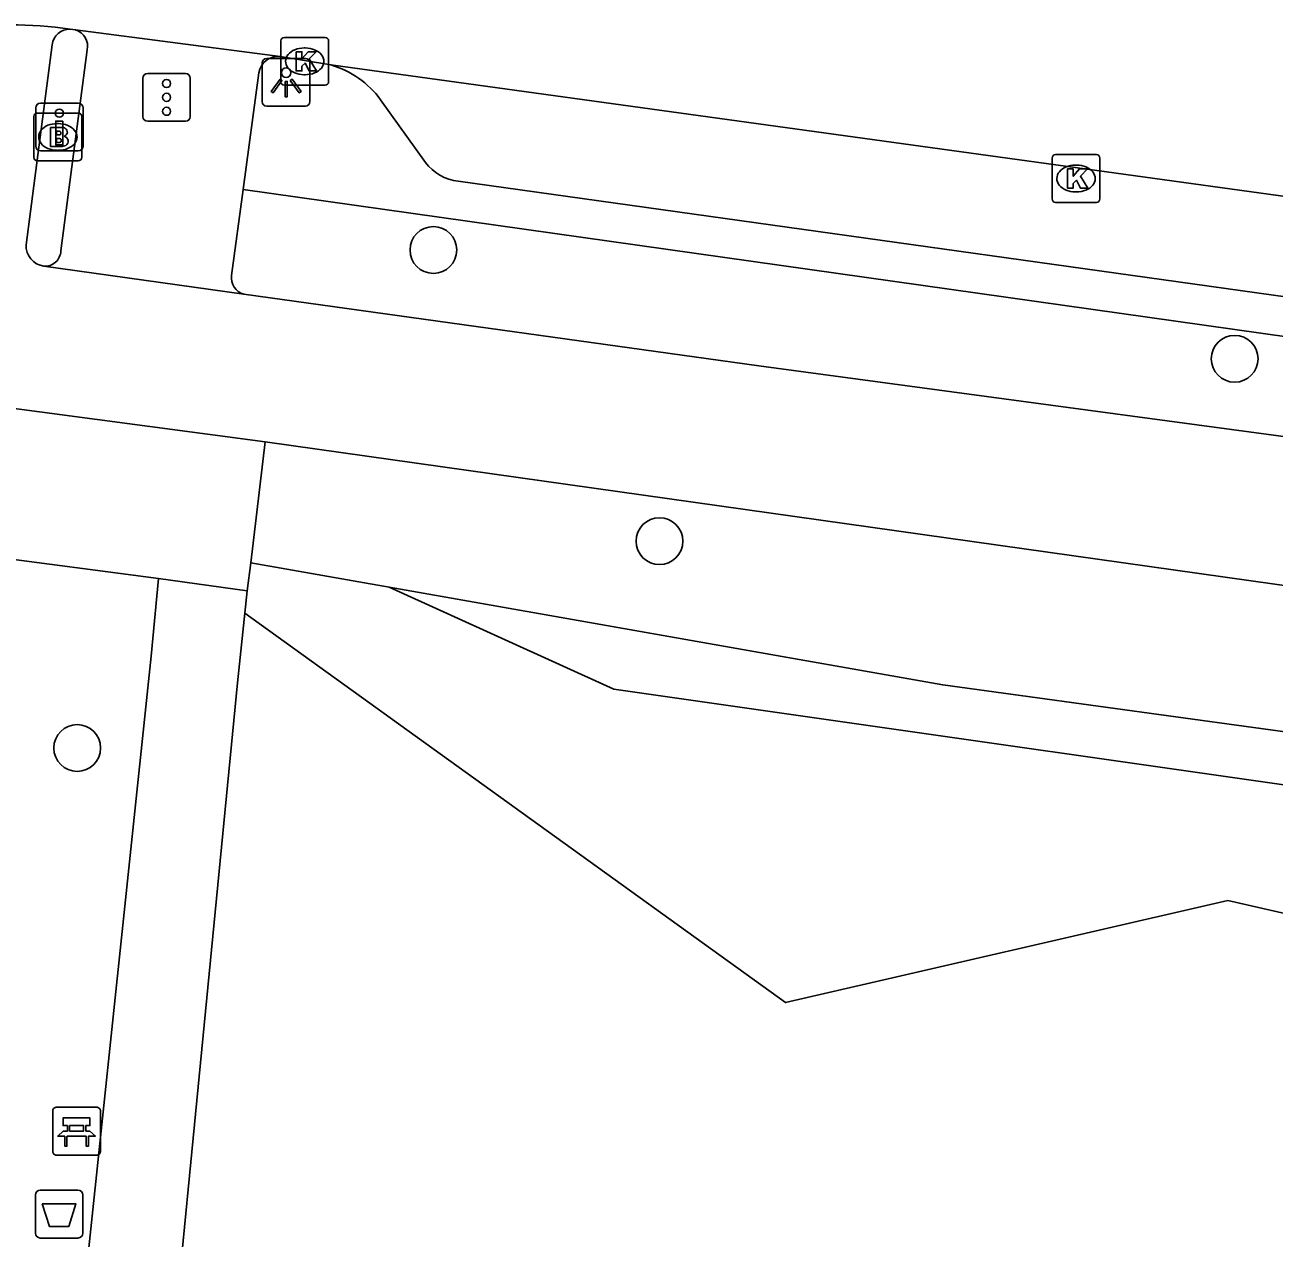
# Model space of a CAD drawing. Extents: x 162157 to 163165, y 378998 to 380775.
# Drawn here: x 162261.94 to 162288.06, y 380727.99 to 380753.35 of the extents above; entities that cross this region are included whole.
import ezdxf

# ---------------------------------------------------------------- set-up
doc = ezdxf.new("R2010")
doc.units = 0
for name, color, linetype in [('IMGEO_Afvalbak', 7, 'Continuous'), ('IMGEO_Bank', 7, 'Continuous'), ('IMGEO_Berm_groen', 7, 'Continuous'), ('IMGEO_Berm_open', 7, 'Continuous'), ('IMGEO_Boom', 7, 'Continuous'), ('IMGEO_Brandkraan', 7, 'Continuous'), ('IMGEO_Drukknoppaal', 7, 'Continuous'), ('IMGEO_Fietspad_open', 7, 'Continuous'), ('IMGEO_Groenvoorziening', 7, 'Continuous'), ('IMGEO_Kolk', 7, 'Continuous'), ('IMGEO_Lichtpunt', 7, 'Continuous'), ('IMGEO_Parkeervlak_open', 7, 'Continuous'), ('IMGEO_Rijbaan_lokaal_gesloten', 7, 'Continuous'), ('IMGEO_Verkeersregelinstallatiepaal', 7, 'Continuous'), ('IMGEO_Voetpad_halfverhard', 7, 'Continuous'), ('IMGEO_Voetpad_open', 7, 'Continuous')]:
    doc.layers.add(name, color=color, linetype=linetype)

msp = doc.modelspace()

# ---------------------------------------------------------------- linework, layer by layer
at = {"layer": 'IMGEO_Afvalbak'}
for p, q in [((162262.161, 380728.089), (162262.161, 380728.889)), ((162262.161, 380728.889), (162262.161, 380728.089)), ((162262.261, 380728.989), (162263.051, 380728.989)), ((162263.051, 380728.989), (162262.261, 380728.989)), ((162263.151, 380728.889), (162263.151, 380728.089)), ((162263.151, 380728.089), (162263.151, 380728.889)), ((162263.051, 380727.989), (162262.261, 380727.989)), ((162262.261, 380727.989), (162263.051, 380727.989))]:
    msp.add_line(p, q, dxfattribs=at)
msp.add_lwpolyline([(162262.304, 380728.703), (162263.008, 380728.703), (162262.859, 380728.233), (162262.453, 380728.233), (162262.304, 380728.703)], dxfattribs=at)
for centre, start, end in [((162262.261, 380728.889), 90, 180), ((162262.261, 380728.889), 90, 180), ((162263.051, 380728.889), 0, 90), ((162263.051, 380728.889), 360, 90), ((162262.261, 380728.089), 180, 270), ((162262.261, 380728.089), 180, 270), ((162263.051, 380728.089), 270, 0), ((162263.051, 380728.089), 270, 0)]:
    msp.add_arc(centre, 0.1, start, end, dxfattribs=at)
at = {"layer": 'IMGEO_Bank'}
for p, q in [((162262.597, 380730.723), (162263.438, 380730.723)), ((162263.438, 380730.723), (162262.597, 380730.723)), ((162262.522, 380729.798), (162262.522, 380730.639)), ((162262.522, 380730.639), (162262.522, 380729.798)), ((162263.522, 380730.648), (162263.522, 380729.807)), ((162263.522, 380729.807), (162263.522, 380730.648)), ((162262.831, 380730.229), (162262.831, 380730.335)), ((162262.875, 380730.335), (162262.875, 380730.229)), ((162263.163, 380730.341), (162262.881, 380730.341)), ((162262.881, 380730.223), (162263.163, 380730.223)), ((162263.169, 380730.229), (162263.169, 380730.335)), ((162263.213, 380730.335), (162263.213, 380730.229)), ((162263.219, 380730.121), (162262.826, 380730.121)), ((162263.447, 380729.723), (162262.606, 380729.723)), ((162262.606, 380729.723), (162263.447, 380729.723))]:
    msp.add_line(p, q, dxfattribs=at)
for points in [[(162262.825, 380730.341), (162262.739, 380730.341), (162262.739, 380730.502), (162263.302, 380730.502), (162263.302, 380730.341), (162263.219, 380730.341)], [(162262.769, 380730.121), (162262.627, 380730.121), (162262.739, 380730.223), (162262.825, 380730.223)], [(162263.219, 380730.223), (162263.302, 380730.223), (162263.414, 380730.121), (162263.275, 380730.121)], [(162262.819, 380730.114), (162262.819, 380729.907), (162262.776, 380729.907), (162262.776, 380730.114)], [(162263.269, 380730.114), (162263.269, 380729.907), (162263.225, 380729.907), (162263.225, 380730.114)]]:
    msp.add_lwpolyline(points, dxfattribs=at)
for centre, radius, start, end in [((162262.6, 380730.645), 0.0779, 92.4484, 184.2845), ((162262.6, 380730.645), 0.0779, 92.4484, 184.2845), ((162263.444, 380730.645), 0.0779, 2.4484, 94.2845), ((162263.444, 380730.645), 0.0779, 2.4484, 94.2845), ((162262.824, 380730.334), 0.00671, 2.8957, 87.1043), ((162262.824, 380730.23), 0.00671, 272.8957, 357.1043), ((162262.881, 380730.334), 0.00671, 92.8957, 177.1043), ((162262.881, 380730.23), 0.00671, 182.8957, 267.1043), ((162263.163, 380730.334), 0.00671, 2.8957, 87.1043), ((162263.163, 380730.23), 0.00671, 272.8957, 357.1043), ((162263.22, 380730.334), 0.00671, 92.8957, 177.1043), ((162263.22, 380730.23), 0.00671, 182.8957, 267.1043), ((162262.769, 380730.114), 0.00671, 2.8957, 87.1043), ((162262.826, 380730.114), 0.00671, 92.8957, 177.1043), ((162263.218, 380730.114), 0.00671, 2.8957, 87.1043), ((162263.275, 380730.114), 0.00671, 92.8957, 177.1043), ((162262.6, 380729.801), 0.0779, 182.4484, 274.2845), ((162262.6, 380729.801), 0.0779, 182.4484, 274.2845), ((162263.444, 380729.801), 0.0779, 272.4484, 4.2845), ((162263.444, 380729.801), 0.0779, 272.4484, 4.2845)]:
    msp.add_arc(centre, radius, start, end, dxfattribs=at)
at = {"layer": 'IMGEO_Berm_groen'}
for points in [[(162266.661, 380742.106), (162269.554, 380741.596)], [(162269.554, 380741.596), (162281.129, 380739.553), (162292.495, 380737.993), (162303.418, 380735.729), (162310.512, 380735.2), (162337.707, 380731.624)]]:
    msp.add_lwpolyline(points, dxfattribs=at)
at = {"layer": 'IMGEO_Berm_open'}
msp.add_lwpolyline([(162293.107, 380746.156), (162266.504, 380749.911)], dxfattribs=at)
at = {"layer": 'IMGEO_Boom'}
for centre in [(162270.481, 380748.645), (162287.233, 380746.371), (162275.207, 380742.558), (162263.035, 380738.233)]:
    msp.add_circle(centre, 0.489, dxfattribs=at)
at = {"layer": 'IMGEO_Brandkraan'}
for p, q in [((162262.129, 380750.582), (162262.129, 380751.434)), ((162262.204, 380751.508), (162263.056, 380751.508)), ((162263.13, 380751.434), (162263.13, 380750.582)), ((162262.617, 380751.288), (162262.642, 380751.288)), ((162262.64, 380750.728), (162262.615, 380750.728)), ((162263.056, 380750.508), (162262.204, 380750.508))]:
    msp.add_line(p, q, dxfattribs=at)
for points in [[(162262.129, 380750.582), (162262.129, 380751.434)], [(162262.204, 380751.508), (162263.056, 380751.508)], [(162263.13, 380751.434), (162263.13, 380750.582)], [(162262.477, 380751.208), (162262.477, 380750.808), (162262.69, 380750.808)], [(162262.708, 380751.208), (162262.477, 380751.208)], [(162262.656, 380751.127), (162262.602, 380751.127), (162262.602, 380751.051)], [(162262.602, 380751.051), (162262.655, 380751.051)], [(162262.664, 380750.975), (162262.602, 380750.975), (162262.602, 380750.894)], [(162262.602, 380750.894), (162262.664, 380750.894)], [(162263.056, 380750.508), (162262.204, 380750.508)]]:
    msp.add_lwpolyline(points, dxfattribs=at)
for centre, radius, start, end in [((162262.206, 380751.432), 0.0765, 91.552, 178.448), ((162262.206, 380751.432), 0.0765, 91.552, 178.448), ((162263.054, 380751.432), 0.0765, 1.552, 88.448), ((162263.054, 380751.432), 0.0765, 1.552, 88.448), ((162262.657, 380751.089), 0.0379, 267.8285, 90.9355), ((162262.712, 380751.063), 0.145, 59.4692, 91.5367), ((162262.737, 380751.11), 0.0922, 285.5137, 58.1501), ((162262.665, 380750.934), 0.0404, 269.8759, 90.5077), ((162262.696, 380751.059), 0.251, 268.6676, 293.5347), ((162262.742, 380750.918), 0.105, 301.3115, 78.989), ((162262.206, 380750.584), 0.0765, 181.552, 268.448), ((162262.206, 380750.584), 0.0765, 181.552, 268.448), ((162263.054, 380750.584), 0.0765, 271.552, 358.448), ((162263.054, 380750.584), 0.0765, 271.552, 358.448)]:
    msp.add_arc(centre, radius, start, end, dxfattribs=at)
for centre, major_axis, ratio, start_param, end_param in [((162262.616, 380751.008), (-0.387, 0.002), 0.722429, 4.712389, 7.853982), ((162262.641, 380751.008), (-0.39, 0.002), 0.717154, 1.570796, 4.712389)]:
    msp.add_ellipse(centre, major_axis=major_axis, ratio=ratio, start_param=start_param, end_param=end_param, dxfattribs=at)
at = {"layer": 'IMGEO_Drukknoppaal'}
for p, q in [((162262.167, 380750.816), (162262.167, 380751.616)), ((162262.167, 380751.616), (162262.167, 380750.816)), ((162262.267, 380751.716), (162263.057, 380751.716)), ((162263.057, 380751.716), (162262.267, 380751.716)), ((162263.157, 380751.616), (162263.157, 380750.816)), ((162263.157, 380750.816), (162263.157, 380751.616)), ((162263.057, 380750.716), (162262.267, 380750.716)), ((162262.267, 380750.716), (162263.057, 380750.716))]:
    msp.add_line(p, q, dxfattribs=at)
msp.add_lwpolyline([(162262.737, 380751.341), (162262.737, 380750.841), (162262.587, 380750.841), (162262.587, 380751.341), (162262.737, 380751.341)], dxfattribs=at)
msp.add_circle((162262.662, 380751.506), 0.085, dxfattribs=at)
for centre, start, end in [((162262.267, 380751.616), 90, 180), ((162262.267, 380751.616), 90, 180), ((162263.057, 380751.616), 0, 90), ((162263.057, 380751.616), 360, 90), ((162262.267, 380750.816), 180, 270), ((162262.267, 380750.816), 180, 270), ((162263.057, 380750.816), 270, 0), ((162263.057, 380750.816), 270, 0)]:
    msp.add_arc(centre, 0.1, start, end, dxfattribs=at)
at = {"layer": 'IMGEO_Fietspad_open'}
for points in [[(162262.514, 380752.932), (162261.966, 380748.755)], [(162266.518, 380747.721), (162262.338, 380748.306)], [(162266.518, 380747.721), (162277.284, 380746.222), (162298.393, 380743.379), (162314.638, 380741.08), (162327.765, 380739.371), (162338.555, 380738.008), (162351.072, 380736.25), (162356.297, 380735.58), (162356.856, 380735.509), (162358.655, 380735.278), (162361.722, 380734.839)], [(162261.032, 380745.421), (162266.965, 380744.633)], [(162337.707, 380734.894), (162308.145, 380738.83), (162266.965, 380744.633)]]:
    msp.add_lwpolyline(points, dxfattribs=at)
for centre, radius, start, end in [((162262.871, 380752.903), 0.358, 86.8947, 175.3043), ((162262.399, 380748.735), 0.434, 177.403, 261.881)]:
    msp.add_arc(centre, radius, start, end, dxfattribs=at)
at = {"layer": 'IMGEO_Groenvoorziening'}
for points in [[(162269.554, 380741.596), (162274.252, 380739.465), (162292.506, 380736.854)], [(162296.259, 380708.847), (162294.774, 380711.478), (162294.127, 380715.562), (162294.498, 380720.914), (162294.818, 380725.52), (162294.079, 380729.736), (162291.512, 380734.033), (162287.088, 380735.043), (162277.843, 380732.911), (162266.541, 380741.051)]]:
    msp.add_lwpolyline(points, dxfattribs=at)
at = {"layer": 'IMGEO_Kolk'}
for p, q in [((162267.29, 380752.163), (162267.29, 380753.015)), ((162267.365, 380753.089), (162268.217, 380753.089)), ((162268.291, 380753.015), (162268.291, 380752.163)), ((162267.778, 380752.869), (162267.803, 380752.869)), ((162267.801, 380752.309), (162267.776, 380752.309)), ((162268.217, 380752.089), (162267.365, 380752.089)), ((162283.415, 380749.713), (162283.415, 380750.565)), ((162283.49, 380750.639), (162284.342, 380750.639)), ((162284.416, 380750.565), (162284.416, 380749.713)), ((162283.903, 380750.419), (162283.928, 380750.419)), ((162283.926, 380749.859), (162283.901, 380749.859)), ((162284.342, 380749.639), (162283.49, 380749.639))]:
    msp.add_line(p, q, dxfattribs=at)
for points in [[(162267.29, 380752.163), (162267.29, 380753.015)], [(162267.365, 380753.089), (162268.217, 380753.089)], [(162268.291, 380753.015), (162268.291, 380752.163)], [(162267.611, 380752.789), (162267.734, 380752.789), (162267.734, 380752.638), (162267.864, 380752.789), (162268.028, 380752.789), (162267.882, 380752.638), (162268.035, 380752.389), (162267.883, 380752.389), (162267.798, 380752.553), (162267.734, 380752.486), (162267.734, 380752.389), (162267.611, 380752.389), (162267.611, 380752.789)], [(162268.217, 380752.089), (162267.365, 380752.089)], [(162283.415, 380749.713), (162283.415, 380750.565)], [(162283.49, 380750.639), (162284.342, 380750.639)], [(162284.416, 380750.565), (162284.416, 380749.713)], [(162283.736, 380750.339), (162283.859, 380750.339), (162283.859, 380750.188), (162283.989, 380750.339), (162284.153, 380750.339), (162284.007, 380750.188), (162284.16, 380749.939), (162284.008, 380749.939), (162283.923, 380750.103), (162283.859, 380750.036), (162283.859, 380749.939), (162283.736, 380749.939), (162283.736, 380750.339)], [(162284.342, 380749.639), (162283.49, 380749.639)]]:
    msp.add_lwpolyline(points, dxfattribs=at)
for centre, start, end in [((162267.367, 380753.013), 91.552, 178.448), ((162267.367, 380753.013), 91.552, 178.448), ((162268.215, 380753.013), 1.552, 88.448), ((162268.215, 380753.013), 1.552, 88.448), ((162267.367, 380752.165), 181.552, 268.448), ((162267.367, 380752.165), 181.552, 268.448), ((162268.215, 380752.165), 271.552, 358.448), ((162268.215, 380752.165), 271.552, 358.448), ((162283.492, 380750.563), 91.552, 178.448), ((162283.492, 380750.563), 91.552, 178.448), ((162284.34, 380750.563), 1.552, 88.448), ((162284.34, 380750.563), 1.552, 88.448), ((162283.492, 380749.715), 181.552, 268.448), ((162283.492, 380749.715), 181.552, 268.448), ((162284.34, 380749.715), 271.552, 358.448), ((162284.34, 380749.715), 271.552, 358.448)]:
    msp.add_arc(centre, 0.0765, start, end, dxfattribs=at)
for centre, major_axis, ratio, start_param, end_param in [((162267.777, 380752.589), (-0.387, 0.002), 0.722429, 4.712389, 7.853982), ((162267.802, 380752.589), (-0.39, 0.002), 0.717154, 1.570796, 4.712389), ((162283.902, 380750.139), (-0.387, 0.002), 0.722429, 4.712389, 7.853982), ((162283.927, 380750.139), (-0.39, 0.002), 0.717154, 1.570796, 4.712389)]:
    msp.add_ellipse(centre, major_axis=major_axis, ratio=ratio, start_param=start_param, end_param=end_param, dxfattribs=at)
at = {"layer": 'IMGEO_Lichtpunt'}
for p, q in [((162267.805, 380752.649), (162266.997, 380752.649)), ((162267.805, 380752.649), (162266.997, 380752.649)), ((162266.903, 380752.554), (162266.903, 380751.747)), ((162266.903, 380752.554), (162266.903, 380751.747)), ((162267.899, 380751.747), (162267.899, 380752.554)), ((162267.899, 380751.747), (162267.899, 380752.554)), ((162266.997, 380751.653), (162267.805, 380751.653)), ((162266.997, 380751.653), (162267.805, 380751.653))]:
    msp.add_line(p, q, dxfattribs=at)
for points in [[(162267.277, 380752.218), (162267.316, 380752.19), (162267.128, 380751.928), (162267.09, 380751.955), (162267.277, 380752.218)], [(162267.379, 380752.17), (162267.426, 380752.17), (162267.426, 380751.848), (162267.379, 380751.848), (162267.379, 380752.17)], [(162267.489, 380752.19), (162267.527, 380752.217), (162267.714, 380751.955), (162267.675, 380751.927), (162267.489, 380752.19)]]:
    msp.add_lwpolyline(points, dxfattribs=at)
msp.add_circle((162267.402, 380752.352), 0.0994, dxfattribs=at)
for centre, start, end in [((162266.997, 380752.554), 90, 180), ((162266.997, 380752.554), 90, 180), ((162267.805, 380752.554), 0, 90), ((162267.805, 380752.554), 0, 90), ((162266.997, 380751.747), 180, 270), ((162266.997, 380751.747), 180, 270), ((162267.805, 380751.747), 270, 0), ((162267.805, 380751.747), 270, 360)]:
    msp.add_arc(centre, 0.0946, start, end, dxfattribs=at)
at = {"layer": 'IMGEO_Parkeervlak_open'}
for points in [[(162270.317, 380750.473), (162269.375, 380751.786)], [(162292.929, 380747.019), (162270.999, 380750.081)]]:
    msp.add_lwpolyline(points, dxfattribs=at)
for centre, radius, start, end in [((162267.801, 380750.644), 1.945, 35.9504, 73.9321), ((162271.121, 380751.083), 1.01, 217.1849, 263.0363)]:
    msp.add_arc(centre, radius, start, end, dxfattribs=at)
at = {"layer": 'IMGEO_Rijbaan_lokaal_gesloten'}
for points in [[(162262.89, 380753.26), (162263.002, 380753.245)], [(162263.002, 380753.245), (162267.278, 380752.687)], [(162267.278, 380752.687), (162268.339, 380752.513)], [(162268.339, 380752.513), (162296.273, 380748.659)]]:
    msp.add_lwpolyline(points, dxfattribs=at)
msp.add_arc((162261.735, 380745.778), 7.571, 81.2213, 100.3289, dxfattribs=at)
at = {"layer": 'IMGEO_Verkeersregelinstallatiepaal'}
for p, q in [((162264.408, 380751.435), (162264.408, 380752.235)), ((162264.408, 380752.235), (162264.408, 380751.435)), ((162264.508, 380752.335), (162265.298, 380752.335)), ((162265.298, 380752.335), (162264.508, 380752.335)), ((162265.398, 380752.235), (162265.398, 380751.435)), ((162265.398, 380751.435), (162265.398, 380752.235)), ((162265.298, 380751.335), (162264.508, 380751.335)), ((162264.508, 380751.335), (162265.298, 380751.335))]:
    msp.add_line(p, q, dxfattribs=at)
for centre in [(162264.903, 380752.125), (162264.903, 380751.835), (162264.903, 380751.545)]:
    msp.add_circle(centre, 0.085, dxfattribs=at)
for centre, start, end in [((162264.508, 380752.235), 90, 180), ((162264.508, 380752.235), 90, 180), ((162265.298, 380752.235), 0, 90), ((162265.298, 380752.235), 360, 90), ((162264.508, 380751.435), 180, 270), ((162264.508, 380751.435), 180, 270), ((162265.298, 380751.435), 270, 0), ((162265.298, 380751.435), 270, 0)]:
    msp.add_arc(centre, 0.1, start, end, dxfattribs=at)
at = {"layer": 'IMGEO_Voetpad_halfverhard'}
for points in [[(162264.733, 380741.78), (162264.584, 380740.155), (162260.824, 380704.563), (162254.688, 380647.621)], [(162266.541, 380741.051), (162266.591, 380741.521)], [(162266.541, 380741.051), (162266.388, 380739.599), (162264.271, 380717.908), (162263.12, 380706.619)]]:
    msp.add_lwpolyline(points, dxfattribs=at)
at = {"layer": 'IMGEO_Voetpad_open'}
for points in [[(162262.693, 380748.625), (162263.243, 380752.829)], [(162266.832, 380752.348), (162266.504, 380749.911)], [(162266.504, 380749.911), (162266.261, 380748.111)], [(162266.965, 380744.633), (162266.661, 380742.106)], [(162258.604, 380740.039), (162260.018, 380739.872), (162261.125, 380742.254), (162264.733, 380741.78)], [(162266.591, 380741.521), (162266.661, 380742.106)], [(162266.591, 380741.521), (162264.733, 380741.78)]]:
    msp.add_lwpolyline(points, dxfattribs=at)
for centre, radius, start, end in [((162262.897, 380752.907), 0.354, 347.3363, 72.8335), ((162267.232, 380752.284), 0.405, 83.5084, 170.9678), ((162262.358, 380748.64), 0.335, 266.5267, 357.3585), ((162266.612, 380748.063), 0.355, 172.1814, 254.5863)]:
    msp.add_arc(centre, radius, start, end, dxfattribs=at)

doc.saveas('drawing.dxf')
